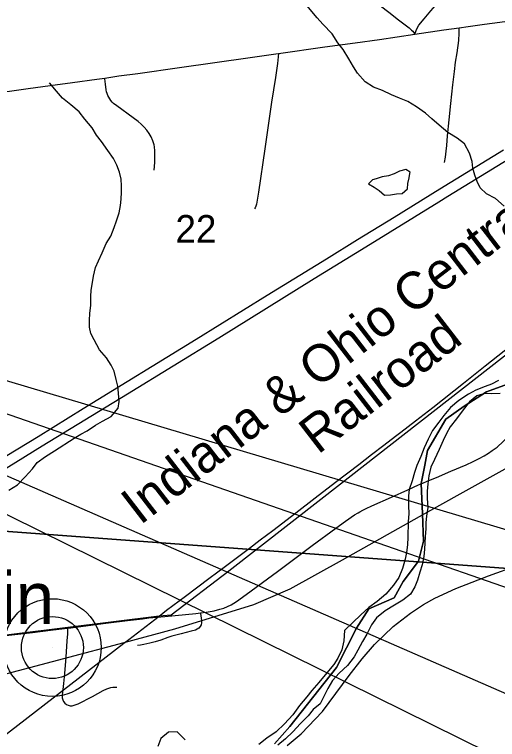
# Model space of a CAD drawing. Extents: x 0 to 34, y 0 to 22.
# Drawn here: x 5.23 to 5.966, y 16.993 to 18.097 of the extents above; entities that cross this region are included whole.
import ezdxf

# ---------------------------------------------------------------- set-up
doc = ezdxf.new("R2010")
doc.units = 0
for name, color, linetype in [('GM_X_City_Street', 7, 'Continuous'), ('GM_X_County_Road', 7, 'Continuous'), ('GM_X_Major_River', 7, 'Continuous'), ('GM_X_Minor_Lake', 7, 'Continuous'), ('GM_X_Minor_River', 7, 'Continuous'), ('GM_X_Rail_Line', 7, 'Continuous'), ('GM_X_Rail_Line_Text', 7, 'Continuous'), ('GM_X_Section', 7, 'Continuous'), ('GM_X_Section_Text', 7, 'Continuous'), ('GM_X_State_Route', 7, 'Continuous'), ('GM_X_Township_Road', 7, 'Continuous'), ('GM_X_Unincorporated', 7, 'Continuous'), ('GM_X_Unincorporated_Location', 7, 'Continuous'), ('GM_X_Unincorporated_Text', 7, 'Continuous'), ('GM_X_US_Route', 7, 'Continuous'), ('SH_Text', 7, 'Continuous')]:
    doc.layers.add(name, color=color, linetype=linetype)

msp = doc.modelspace()

# ---------------------------------------------------------------- linework, layer by layer
at = {"layer": 'GM_X_City_Street'}
for points in [[(5.6264, 16.9862), (5.6496, 17.0125), (5.7206, 17.102), (5.7515, 17.1622), (5.77, 17.1915), (5.8086, 17.2085), (5.8225, 17.2332), (5.8459, 17.2642), (5.8533, 17.2945), (5.8517, 17.3361), (5.8497, 17.3826), (5.8556, 17.4102), (5.8595, 17.4324), (5.8873, 17.4802), (5.9151, 17.5003), (5.9491, 17.5219), (6.0093, 17.5436)], [(6.0093, 17.5436), (5.9491, 17.5219), (5.9151, 17.5003), (5.8873, 17.4802), (5.8595, 17.4324), (5.8556, 17.4102), (5.8497, 17.3826), (5.8517, 17.3361), (5.8533, 17.2945), (5.8459, 17.2642), (5.8225, 17.2332), (5.8086, 17.2085), (5.77, 17.1915), (5.7515, 17.1622), (5.7206, 17.102), (5.6496, 17.0125), (5.6264, 16.9862)]]:
    msp.add_lwpolyline(points, dxfattribs=at)
at = {"layer": 'GM_X_County_Road'}
for points in [[(5.85, 17.382), (5.8616, 17.387), (5.8729, 17.3915), (5.8952, 17.4011), (5.9181, 17.4108), (5.9288, 17.4158), (5.9382, 17.4203), (5.9455, 17.4244), (5.9526, 17.4287), (5.9581, 17.4324), (5.9653, 17.4379), (5.9746, 17.4462), (5.9903, 17.4613), (6.003, 17.4738), (6.0137, 17.4844), (6.0243, 17.495), (6.0433, 17.514), (6.0607, 17.5317), (6.0892, 17.5604), (6.1018, 17.5727)], [(5.5135, 17.1855), (5.522, 17.1866), (5.5342, 17.1887), (5.5432, 17.1909), (5.549, 17.1928), (5.5547, 17.1951), (5.5602, 17.1978), (5.5682, 17.2026), (5.5834, 17.2132), (5.6307, 17.2486), (5.6838, 17.288), (5.72, 17.3142), (5.7347, 17.325), (5.7484, 17.3345), (5.7536, 17.3379), (5.7564, 17.3394), (5.7607, 17.3418), (5.7662, 17.3445), (5.7747, 17.3485), (5.8044, 17.3618), (5.8292, 17.3726), (5.8457, 17.3802), (5.8483, 17.3813), (5.85, 17.382)], [(5.3108, 17.1621), (5.3159, 17.1628), (5.3543, 17.1675), (5.3695, 17.1695), (5.4023, 17.1736), (5.425, 17.1765), (5.4349, 17.1776), (5.4595, 17.1801), (5.5066, 17.1846), (5.5135, 17.1855)], [(5.0322, 17.129), (5.0972, 17.137), (5.1373, 17.1416), (5.2081, 17.1498), (5.2574, 17.1557), (5.2851, 17.1589), (5.3108, 17.1621)]]:
    msp.add_lwpolyline(points, dxfattribs=at)
at = {"layer": 'GM_X_Major_River'}
for points in [[(5.9677, 17.5394), (5.9569, 17.5336), (5.9473, 17.53), (5.9331, 17.5246), (5.922, 17.5184), (5.9073, 17.5088), (5.8945, 17.4981), (5.8843, 17.4861), (5.8765, 17.4756), (5.8671, 17.4629), (5.8603, 17.4497), (5.8543, 17.4369), (5.8491, 17.4237), (5.8434, 17.4098), (5.8398, 17.3992), (5.8361, 17.3867), (5.8316, 17.3735), (5.8306, 17.3637), (5.8307, 17.3484), (5.8308, 17.3367), (5.8301, 17.3241), (5.8296, 17.3009), (5.8289, 17.2892), (5.8275, 17.2774), (5.8254, 17.2672), (5.8213, 17.2528), (5.8156, 17.2392), (5.8078, 17.2276), (5.7957, 17.2138), (5.7825, 17.2027), (5.7701, 17.1938), (5.7581, 17.1823), (5.7456, 17.1708), (5.7332, 17.1585), (5.7317, 17.1426), (5.7287, 17.1289), (5.7227, 17.1165), (5.7168, 17.1068), (5.7059, 17.0941), (5.6941, 17.0795), (5.6832, 17.0672), (5.6754, 17.0575), (5.6644, 17.0444), (5.6542, 17.0302), (5.6418, 17.0164), (5.6289, 17.0045), (5.6146, 16.9945), (5.6023, 16.9849)], [(5.9703, 17.5196), (5.9566, 17.5191), (5.9467, 17.5194), (5.9348, 17.5158), (5.9232, 17.5066), (5.9138, 17.4946), (5.9036, 17.4807), (5.8942, 17.4688), (5.8883, 17.4586), (5.8831, 17.4477), (5.8771, 17.4342), (5.8699, 17.4191), (5.8647, 17.4074), (5.8617, 17.3942), (5.8599, 17.382), (5.8589, 17.3707), (5.8587, 17.3596), (5.8599, 17.3459), (5.8581, 17.3326), (5.8571, 17.3231), (5.8569, 17.3133), (5.8558, 17.3015), (5.8552, 17.292), (5.855, 17.2825), (5.8536, 17.2711), (5.8511, 17.2586), (5.8478, 17.2473), (5.8441, 17.2352), (5.84, 17.225), (5.8337, 17.2137), (5.8217, 17.2049), (5.809, 17.1972), (5.7951, 17.1883), (5.7819, 17.178), (5.7741, 17.1671), (5.7669, 17.1528), (5.7606, 17.1416), (5.7534, 17.1284), (5.7479, 17.1186), (5.7377, 17.1055), (5.7249, 17.0936), (5.7147, 17.0825), (5.7076, 17.0701), (5.7025, 17.0603), (5.6957, 17.0471), (5.6852, 17.0382), (5.6774, 17.0285), (5.6661, 17.017), (5.654, 17.0043), (5.6431, 16.9935), (5.6315, 16.9839)], [(5.4901, 16.992), (5.4781, 17.0041), (5.4648, 17.0037), (5.4534, 16.9939), (5.4485, 16.9818)]]:
    msp.add_lwpolyline(points, dxfattribs=at)
at = {"layer": 'GM_X_Minor_Lake'}
for points in [[(5.8325, 17.8544), (5.8329, 17.8567), (5.8262, 17.8605), (5.817, 17.858), (5.8086, 17.8539), (5.7998, 17.851), (5.7903, 17.8492), (5.7812, 17.8463), (5.7754, 17.8448), (5.7693, 17.8388)], [(5.7693, 17.8388), (5.7783, 17.8334), (5.7859, 17.8283), (5.7941, 17.8214), (5.8029, 17.8221), (5.812, 17.8235), (5.8208, 17.8238), (5.8288, 17.8309), (5.8297, 17.8392), (5.8313, 17.8476), (5.8325, 17.8544)]]:
    msp.add_lwpolyline(points, dxfattribs=at)
at = {"layer": 'GM_X_Minor_River'}
for points in [[(5.9763, 17.8048), (5.9631, 17.8164), (5.9495, 17.8234), (5.9394, 17.8326), (5.9349, 17.8422), (5.9313, 17.8521), (5.9287, 17.8624), (5.9273, 17.8726), (5.9233, 17.8856), (5.9159, 17.8997), (5.9046, 17.9082), (5.8903, 17.9168), (5.8771, 17.9279), (5.8662, 17.9379), (5.8565, 17.9464), (5.8429, 17.9561), (5.8297, 17.9638), (5.8169, 17.9689), (5.8044, 17.9744), (5.7908, 17.981), (5.7772, 17.9857), (5.7644, 17.9942), (5.7528, 18.0073), (5.7468, 18.0168), (5.7398, 18.0291), (5.7308, 18.0432), (5.723, 18.0536), (5.714, 18.067), (5.6998, 18.0816), (5.6915, 18.0912), (5.6706, 18.1165)], [(5.3487, 17.9239), (5.3375, 17.9373), (5.3285, 17.9485), (5.3161, 17.9592), (5.3033, 17.9689), (5.294, 17.98), (5.2835, 17.9927)], [(5.2218, 17.372), (5.2349, 17.3806), (5.2464, 17.3926), (5.2576, 17.4046), (5.2649, 17.4144), (5.2772, 17.4234), (5.2913, 17.432), (5.3212, 17.4514), (5.3311, 17.4573), (5.3407, 17.4625), (5.3534, 17.4711), (5.3644, 17.4774), (5.3774, 17.4845), (5.3882, 17.4973), (5.3895, 17.5071), (5.3889, 17.5197), (5.3875, 17.5307), (5.385, 17.5406), (5.3821, 17.5532), (5.3777, 17.5627), (5.3702, 17.5738), (5.3597, 17.5861), (5.3515, 17.601), (5.3467, 17.6109), (5.3446, 17.6205), (5.3447, 17.6311), (5.3452, 17.641), (5.3465, 17.6539), (5.3467, 17.6672), (5.3472, 17.6766), (5.3488, 17.6884), (5.3505, 17.6979), (5.3537, 17.7111), (5.358, 17.7213), (5.3638, 17.7338), (5.3701, 17.7478), (5.3771, 17.7591), (5.3822, 17.7723), (5.3857, 17.7825), (5.3896, 17.7943), (5.3917, 17.8056), (5.3926, 17.8155), (5.3931, 17.8258), (5.3932, 17.8356), (5.3926, 17.8459), (5.39, 17.8566), (5.386, 17.8672), (5.3812, 17.8772), (5.3726, 17.8894), (5.3629, 17.9032), (5.355, 17.9128), (5.3487, 17.9239)]]:
    msp.add_lwpolyline(points, dxfattribs=at)
at = {"layer": 'GM_X_Rail_Line'}
for points in [[(5.4504, 17.1809), (5.4689, 17.1825), (5.557, 17.2495), (5.6969, 17.3583), (5.9973, 17.5928), (6.2823, 17.8148), (6.3965, 17.8774), (6.4484, 17.9068), (6.482, 17.9138), (6.5086, 17.9138), (6.5394, 17.9096), (6.5926, 17.9264), (6.657, 17.9657), (6.6795, 17.9769), (6.7313, 17.9966)], [(5.6455, 16.9832), (5.6671, 17.001), (5.6992, 17.0353), (5.74, 17.0898), (5.7598, 17.1152), (5.7786, 17.1371), (5.807, 17.1644), (5.8335, 17.1852), (5.8534, 17.1981), (5.8707, 17.2077), (5.9024, 17.2224), (5.9526, 17.2417), (6.0428, 17.2743), (6.1448, 17.3111), (6.1713, 17.3205), (6.2181, 17.3389), (6.4583, 17.4479), (6.5677, 17.4972), (6.8645, 17.632)], [(5.2081, 16.9935), (5.3969, 17.1392), (5.4042, 17.1449), (5.4506, 17.1804), (5.4619, 17.1893), (5.4908, 17.211), (5.5265, 17.2378), (5.5539, 17.2581), (5.5881, 17.2839), (5.6047, 17.2964), (5.6238, 17.3109), (5.6586, 17.3377), (5.6885, 17.3608), (5.7194, 17.3842), (5.7548, 17.4115), (5.7742, 17.4263), (5.793, 17.441), (5.8108, 17.4546), (5.8188, 17.4608), (5.8409, 17.4778), (5.8673, 17.4981), (5.9143, 17.5352), (5.9473, 17.5614), (5.986, 17.5922)], [(6.5675, 17.4978), (6.5608, 17.5043), (6.5281, 17.5378), (6.4876, 17.564), (6.4328, 17.5861), (6.3844, 17.5922), (6.3323, 17.5882), (6.2845, 17.5748), (6.2337, 17.5491), (6.1076, 17.4768), (5.8548, 17.3361), (5.7292, 17.2659), (5.6498, 17.2216), (5.5941, 17.1978), (5.4741, 17.1604), (5.3966, 17.1398)], [(4.5877, 16.8947), (4.6445, 16.9359), (4.8692, 17.109), (5.4504, 17.1809)], [(5.3966, 17.1398), (5.3051, 17.1154), (4.7979, 16.9812), (4.6986, 16.9438), (4.6605, 16.9281), (4.5877, 16.8947)]]:
    msp.add_lwpolyline(points, dxfattribs=at)
at = {"layer": 'GM_X_Section'}
for points in [[(5.133, 18.3597), (6.1771, 18.2641), (6.0711, 17.2462), (5.0487, 17.3219)], [(5.0487, 17.3219), (6.0711, 17.2462), (5.9902, 16.2292), (4.9634, 16.3122)]]:
    msp.add_lwpolyline(points, close=True, dxfattribs=at)
at = {"layer": 'GM_X_State_Route'}
for points in [[(5.8767, 17.8113), (5.8903, 17.8197), (6.0238, 17.9018), (6.0367, 17.9093), (6.049, 17.9162), (6.0626, 17.924), (6.0758, 17.9304), (6.0883, 17.9368), (6.1024, 17.943), (6.122, 17.9511), (6.1322, 17.9547), (6.1463, 17.9593), (6.1554, 17.962)], [(5.8783, 17.8309), (5.9752, 17.8906)], [(4.5594, 17.0139), (4.5674, 17.0188), (4.6245, 17.0548), (4.6754, 17.0865), (4.7277, 17.1199), (4.7986, 17.1646), (4.8512, 17.1978), (4.9064, 17.2325), (4.9619, 17.2669), (5.0474, 17.3195), (5.073, 17.3352), (5.1655, 17.3923), (5.2185, 17.4248), (5.2661, 17.4541), (5.3349, 17.4964), (5.5069, 17.6022), (5.6153, 17.6691), (5.7053, 17.7245), (5.753, 17.7538), (5.8086, 17.7879), (5.8783, 17.8309)], [(4.5861, 17.0114), (4.6338, 17.0414), (4.7717, 17.1289), (4.8869, 17.2016), (5.0108, 17.2787), (5.0458, 17.3002), (5.1513, 17.365), (5.2726, 17.4395), (5.4022, 17.519), (5.5415, 17.6044), (5.687, 17.6945), (5.7654, 17.7427), (5.8767, 17.8113)]]:
    msp.add_lwpolyline(points, dxfattribs=at)
at = {"layer": 'GM_X_Township_Road'}
for points in [[(5.7329, 18.153), (5.736, 18.1503), (5.7384, 18.1482), (5.7506, 18.1384), (5.7631, 18.1289), (5.773, 18.1212), (5.788, 18.1097), (5.8003, 18.1), (5.8152, 18.0883), (5.8313, 18.0761), (5.8352, 18.0728), (5.837, 18.0709), (5.839, 18.0683), (5.8402, 18.0667)], [(5.8402, 18.0667), (5.8422, 18.0723), (5.8439, 18.0758), (5.8464, 18.0803), (5.8542, 18.09), (5.8644, 18.1019), (5.8787, 18.1185), (5.8795, 18.1194)], [(5.8851, 17.871), (5.8866, 17.8791), (5.8879, 17.8885), (5.8888, 17.8973), (5.89, 17.9117), (5.8924, 17.9359), (5.8951, 17.9612), (5.8982, 17.9893), (5.9004, 18.0096), (5.9023, 18.024), (5.9046, 18.0383), (5.9071, 18.0568), (5.9078, 18.0681), (5.9079, 18.0703), (5.9078, 18.073), (5.9078, 18.0764)], [(5.6323, 18.037), (5.6318, 18.0322), (5.6307, 18.0219), (5.6277, 18.0007), (5.622, 17.9632), (5.6165, 17.9274), (5.6118, 17.8918), (5.6017, 17.8261), (5.5987, 17.8077), (5.5981, 17.8047), (5.5969, 17.8019), (5.5957, 17.8007)], [(5.4428, 17.8596), (5.4438, 17.871), (5.4441, 17.8795), (5.444, 17.8888), (5.4435, 17.895), (5.4429, 17.8981), (5.4421, 17.9012), (5.4411, 17.9042), (5.4386, 17.91), (5.4355, 17.9154), (5.4318, 17.9205), (5.4277, 17.9252), (5.4232, 17.9296), (5.4185, 17.9336), (5.4111, 17.9393), (5.3859, 17.9572), (5.3812, 17.9611), (5.379, 17.9632), (5.3771, 17.9655), (5.3754, 17.968), (5.3739, 17.9707), (5.3725, 17.9734), (5.3714, 17.9761), (5.3706, 17.979), (5.37, 17.982), (5.3688, 17.9906), (5.3678, 17.9985), (5.3676, 17.9998)], [(5.5135, 17.1855), (5.5136, 17.1844), (5.514, 17.1808), (5.5146, 17.1775), (5.5151, 17.1734), (5.5151, 17.1704), (5.5145, 17.1674), (5.5131, 17.1646), (5.5111, 17.1622), (5.5086, 17.1604), (5.5058, 17.1592), (5.4996, 17.1577), (5.4839, 17.1536), (5.4697, 17.1498), (5.4638, 17.1478), (5.4533, 17.144), (5.4443, 17.1412), (5.4363, 17.1393), (5.4274, 17.1374), (5.4221, 17.1364), (5.4175, 17.1359)], [(5.3108, 17.1621), (5.3108, 17.1597), (5.3108, 17.1534), (5.31, 17.1427), (5.3083, 17.118), (5.3062, 17.0932), (5.3047, 17.0778), (5.3037, 17.0685), (5.3033, 17.0655), (5.3028, 17.0593), (5.303, 17.0562), (5.3037, 17.0532), (5.3051, 17.0504), (5.3071, 17.048), (5.3094, 17.0461), (5.3121, 17.0448), (5.3151, 17.044), (5.3182, 17.044), (5.3212, 17.0447), (5.327, 17.0469), (5.3491, 17.0583), (5.3655, 17.0671), (5.3711, 17.0697), (5.3739, 17.0709), (5.3769, 17.0717), (5.3799, 17.0722), (5.3829, 17.0724), (5.3859, 17.0722)]]:
    msp.add_lwpolyline(points, dxfattribs=at)
at = {"layer": 'GM_X_Unincorporated'}
for radius in [0.0744, 0.0472]:
    msp.add_circle((5.2879, 17.1326), radius, dxfattribs=at)
at = {"layer": 'GM_X_Unincorporated_Location'}
msp.add_line((5.2879, 17.1326), (5.2879, 17.1326), dxfattribs=at)
at = {"layer": 'GM_X_US_Route'}
for points in [[(5.4179, 18.0069), (5.4817, 18.0157), (5.5894, 18.0309), (5.6285, 18.0365), (5.6323, 18.037), (5.7032, 18.0472), (5.7493, 18.0535), (5.7862, 18.0587), (5.8402, 18.0667), (5.8845, 18.0732), (5.9078, 18.0764), (5.9215, 18.0783), (5.9461, 18.0816), (5.9891, 18.0872), (6.0352, 18.0938), (6.0546, 18.0966)], [(5.3676, 17.9998), (5.3894, 18.003), (5.4179, 18.0069)], [(5.0517, 17.9558), (5.1003, 17.9626), (5.1012, 17.9627), (5.1741, 17.973), (5.2264, 17.9804), (5.251, 17.9838), (5.2848, 17.9885), (5.3187, 17.9931), (5.3556, 17.9981), (5.3676, 17.9998)]]:
    msp.add_lwpolyline(points, dxfattribs=at)
at = {"layer": 'SH_Text'}
for points in [[(9.3042, 16.3207), (4.2062, 17.84), (9.3042, 16.0683)], [(9.3277, 15.6016), (4.1983, 17.8389), (9.3277, 15.3062)]]:
    msp.add_lwpolyline(points, close=True, dxfattribs=at)

# ---------------------------------------------------------------- texts
at = {"layer": 'GM_X_Rail_Line_Text'}
for s, height, rotation, p in [('Indiana & Ohio Central', 0.056629, 37.6342, (5.4215, 17.318)), ('Railroad', 0.05663, 37.666, (5.6924, 17.4256))]:
    msp.add_text(s, height=height, rotation=rotation, dxfattribs=at).set_placement(p)
at = {"layer": 'GM_X_Section_Text'}
msp.add_text('22', height=0.04186, rotation=0, dxfattribs=at).set_placement((5.4755, 17.7493))
at = {"layer": 'GM_X_Unincorporated_Text'}
msp.add_text('Durbin', height=0.07898, rotation=0, dxfattribs=at).set_placement((4.9797, 17.1685))

doc.saveas('drawing.dxf')
